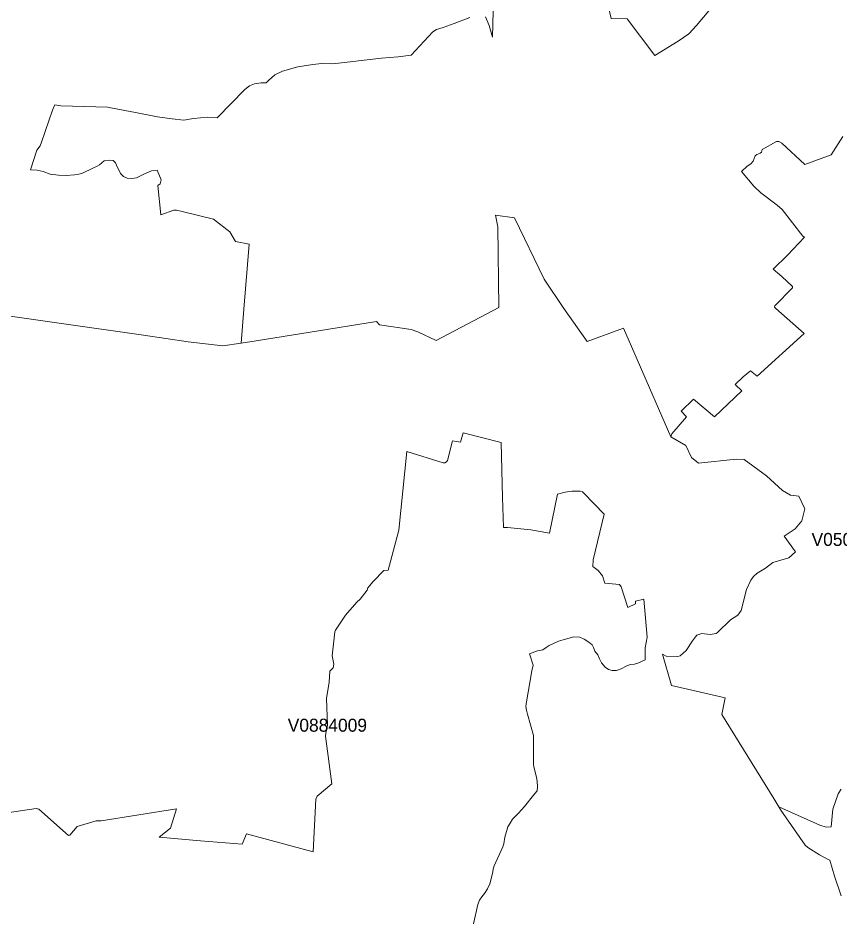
# Model space of a CAD drawing. Extents: x 369010 to 735936, y 6377141 to 6616555.
# Drawn here: x 520176 to 526500, y 6512481 to 6519418 of the extents above; entities that cross this region are included whole.
import ezdxf
from ezdxf.enums import TextEntityAlignment as Align

# ---------------------------------------------------------------- set-up
doc = ezdxf.new("R2010")
doc.units = 0
doc.header["$LTSCALE"] = 40
doc.layers.add('3', color=7, linetype='Continuous', lineweight=13)
doc.layers.add('4', color=7, linetype='Continuous')

msp = doc.modelspace()

# ---------------------------------------------------------------- linework, layer by layer
at = {"layer": '3'}
for points in [[(525544.38, 6519537.98), (525395.43, 6519360.39), (525337.83, 6519296.01), (525254.75, 6519241.56), (525075.01, 6519131.34), (524861.35, 6519413.02), (524739.87, 6519414.51), (524683.93, 6519655.49)], [(524683.93, 6519655.49), (524739.87, 6519414.51), (524861.35, 6519413.02), (525075.01, 6519131.34), (525254.75, 6519241.56), (525337.83, 6519296.01), (525395.43, 6519360.39), (525544.38, 6519537.98)], [(523650.85, 6519421.46), (523532.19, 6519375.62), (523445.63, 6519345.17), (523396.47, 6519329.78), (523368.17, 6519311.4), (523200.35, 6519133.32), (523100.22, 6519119.75), (522971.46, 6519109.49), (522597.42, 6519065.96), (522512.68, 6519067.78), (522444.82, 6519061), (522328.64, 6519043.95), (522211.63, 6519010.02), (522152.21, 6518981.22), (522103.06, 6518938.69), (522086.01, 6518919.99), (522045.46, 6518919.99), (521994.49, 6518911.55), (521955.59, 6518896.32), (521921.67, 6518869.18), (521706.84, 6518650.88), (521634.02, 6518656.01), (521525.45, 6518645.91), (521450.81, 6518632.18), (521360.94, 6518644.09), (521248.23, 6518657.5), (521080.24, 6518691.43), (520903.98, 6518725.35), (520864.92, 6518732.14), (520504.62, 6518742.24), (520458.78, 6518750.84), (520441.9, 6518709.96), (520356.99, 6518464.02), (520345.41, 6518435.89), (520319.92, 6518401.79), (520272.42, 6518250.85), (520323.39, 6518249.2), (520369.07, 6518238.94), (520423.36, 6518218.58), (520486.08, 6518210.14), (520545.5, 6518208.49), (520611.54, 6518211.8), (520642.98, 6518218.75), (520672.61, 6518225.37), (520752.38, 6518262.77), (520784.65, 6518279.16), (520802.53, 6518288.09), (520839.77, 6518320.37), (520882.3, 6518325.5), (520907.62, 6518323.84), (520924.67, 6518305.14), (520933.44, 6518286.11), (520963.56, 6518223.71), (520987.4, 6518199.88), (521016.19, 6518186.31), (521051.78, 6518183), (521087.36, 6518189.78), (521150.09, 6518220.24), (521202.72, 6518242.41), (521245.09, 6518249.2)], [(522103.06, 6518938.69), (522152.21, 6518981.22), (522211.63, 6519010.02), (522328.64, 6519043.95), (522444.82, 6519061), (522512.68, 6519067.78), (522597.42, 6519065.96), (522971.46, 6519109.49), (523100.22, 6519119.75), (523200.35, 6519133.32), (523368.17, 6519311.4), (523396.47, 6519329.78), (523445.63, 6519345.17), (523532.19, 6519375.62), (523650.85, 6519421.46)], [(523832.58, 6519470.62), (523825.46, 6519270.52), (523799.97, 6519360.39), (523771.17, 6519426.59)], [(523771.17, 6519426.59), (523799.97, 6519360.39), (523825.46, 6519270.52), (523832.58, 6519470.62)], [(519786.33, 6517172.26), (521141.15, 6516978.29), (521485.73, 6516927.48), (521751.36, 6516895.71), (521893.03, 6516917.06), (521911.9, 6517178.55), (521954.44, 6517680.2), (521849.34, 6517698.9), (521804.16, 6517773.21), (521678.71, 6517871.52), (521437.9, 6517930.77), (521395.53, 6517941.2), (521373.35, 6517941.2), (521275.04, 6517905.45), (521250.22, 6518130.37), (521268.75, 6518143.94), (521277.36, 6518172.74), (521245.09, 6518249.2), (521202.72, 6518242.41), (521150.09, 6518220.24), (521087.36, 6518189.78), (521051.78, 6518183), (521016.19, 6518186.31), (520987.4, 6518199.88), (520963.56, 6518223.71), (520933.44, 6518286.11), (520924.67, 6518305.14), (520907.62, 6518323.84), (520882.3, 6518325.5), (520839.77, 6518320.37), (520802.53, 6518288.09), (520784.65, 6518279.16), (520752.38, 6518262.77), (520672.61, 6518225.37), (520642.98, 6518218.75), (520611.54, 6518211.8), (520545.5, 6518208.49), (520486.08, 6518210.14), (520423.36, 6518218.58), (520369.07, 6518238.94), (520323.39, 6518249.2), (520272.42, 6518250.85), (520319.92, 6518401.79), (520345.41, 6518435.89), (520356.99, 6518464.02), (520441.9, 6518709.96), (520458.78, 6518750.84), (520504.62, 6518742.24), (520864.92, 6518732.14), (520903.98, 6518725.35), (521080.24, 6518691.43), (521248.23, 6518657.5), (521360.94, 6518644.09), (521450.81, 6518632.18), (521525.45, 6518645.91), (521634.02, 6518656.01), (521706.84, 6518650.88), (521921.67, 6518869.18), (521955.59, 6518896.32), (521994.49, 6518911.55), (522045.46, 6518919.99), (522086.01, 6518919.99), (522103.06, 6518938.69)], [(521245.09, 6518249.2), (521277.36, 6518172.74), (521268.75, 6518143.94), (521250.22, 6518130.37), (521275.04, 6517905.45), (521373.35, 6517941.2), (521395.53, 6517941.2), (521437.9, 6517930.77), (521678.71, 6517871.52), (521804.16, 6517773.21), (521849.34, 6517698.9), (521954.44, 6517680.2), (521911.9, 6517178.55), (521893.03, 6516917.06), (522008.72, 6516934.44), (522422.65, 6517002.79), (522933.06, 6517083.39), (522956.07, 6517058.89), (523199.85, 6517022.15), (523250.99, 6517003.45), (523391.67, 6516938.08), (523874.78, 6517191.79), (523866.01, 6517811.61), (523848.3, 6517902.47), (523995.1, 6517880.95), (524223.83, 6517409.76), (524375.59, 6517185.34), (524553.51, 6516930.46), (524833.38, 6517033.9), (524938.64, 6516790.61), (525197.65, 6516195.96), (525205.93, 6516221.11), (525317.81, 6516351.86), (525278.75, 6516394.23), (525372.09, 6516487.57), (525534.78, 6516351.86), (525745.14, 6516550.3), (525692.51, 6516599.62), (525755.24, 6516659.04), (525811.18, 6516704.72), (525861.99, 6516664), (526223.94, 6516990.87), (526005.15, 6517185.01), (525996.71, 6517195.1), (525998.36, 6517203.71), (526134.07, 6517342.73), (526134.07, 6517354.65), (526050.99, 6517431.11), (525984.79, 6517486.56), (526095.02, 6517593.47), (526225.6, 6517732.66), (526213.85, 6517741.1), (526054.47, 6517946.49), (526017.23, 6517977.94), (525891.78, 6518072.94), (525835.67, 6518125.57), (525740.84, 6518239.27), (525785.03, 6518279.32), (525813.82, 6518296.37), (525832.53, 6518318.38), (525847.75, 6518359.09), (525859.67, 6518369.36), (525884.99, 6518379.45), (525895.25, 6518387.89), (525900.38, 6518408.25), (526010.61, 6518469.49), (526029.14, 6518469.49), (526051.16, 6518455.91), (526228.74, 6518291.24), (526432.31, 6518365.88), (526520.36, 6518508.38)], [(526520.36, 6518508.38), (526432.31, 6518365.88), (526228.74, 6518291.24), (526051.16, 6518455.91), (526029.14, 6518469.49), (526010.61, 6518469.49), (525900.38, 6518408.25), (525895.25, 6518387.89), (525884.99, 6518379.45), (525859.67, 6518369.36), (525847.75, 6518359.09), (525832.53, 6518318.38), (525813.82, 6518296.37), (525785.03, 6518279.32), (525740.84, 6518239.27), (525835.67, 6518125.57), (525891.78, 6518072.94), (526017.23, 6517977.94), (526054.47, 6517946.49), (526213.85, 6517741.1), (526225.6, 6517732.66), (526095.02, 6517593.47), (525984.79, 6517486.56), (526050.99, 6517431.11), (526134.07, 6517354.65), (526134.07, 6517342.73), (525998.36, 6517203.71), (525996.71, 6517195.1), (526005.15, 6517185.01), (526223.94, 6516990.87), (525861.99, 6516664), (525811.18, 6516704.72), (525755.24, 6516659.04), (525692.51, 6516599.62), (525745.14, 6516550.3), (525534.78, 6516351.86), (525372.09, 6516487.57), (525278.75, 6516394.23), (525317.81, 6516351.86), (525205.93, 6516221.11), (525197.65, 6516195.96)], [(526508.61, 6512665.09), (526456.64, 6512817.52), (526422.05, 6512941.65), (526408.81, 6512944.8), (526343.27, 6512980.55), (526252.57, 6513038.47), (526233.05, 6513056.51), (526044.54, 6513324.63), (526028.65, 6513351.11), (525989.92, 6513415.49), (525589.9, 6514061.95), (525616.21, 6514188.56), (525204.27, 6514285.05), (525134.26, 6514524.53), (525162.4, 6514508.81), (525253.26, 6514508.31), (525269.48, 6514512.12), (525315.16, 6514554.16), (525363.82, 6514628.3), (525387.15, 6514658.59), (525399.07, 6514672), (525437.96, 6514683.08), (525499.86, 6514676.3), (525548.19, 6514683.75), (525559.94, 6514694.01), (525658.42, 6514788.35), (525714.52, 6514825.09), (525738.52, 6514862.16), (525780.56, 6515021.38), (525814.49, 6515095.52), (525835.5, 6515122.99), (525863.64, 6515148.98), (525926.04, 6515186.22), (525981.81, 6515230.24), (526105.61, 6515266.32), (526158.07, 6515313.16), (526069.86, 6515433.48), (526156.09, 6515488.26), (526205.74, 6515551.15), (526229.07, 6515642.51), (526184.22, 6515739.99), (526118.68, 6515749.26), (526057.45, 6515783.19), (525933.98, 6515895.9), (525761.86, 6516022.18), (525700.95, 6516025.65), (525412.31, 6515993.55), (525357.36, 6516037.9), (525313.17, 6516129.42), (525197.65, 6516195.96), (524938.64, 6516790.61), (524833.38, 6517033.9), (524553.51, 6516930.46), (524375.59, 6517185.34), (524223.83, 6517409.76), (523995.1, 6517880.95), (523848.3, 6517902.47), (523866.01, 6517811.61), (523874.78, 6517191.79), (523391.67, 6516938.08), (523250.99, 6517003.45), (523199.85, 6517022.15), (522956.07, 6517058.89), (522933.06, 6517083.39), (522422.65, 6517002.79), (522008.72, 6516934.44), (521893.03, 6516917.06)], [(521893.03, 6516917.06), (521751.36, 6516895.71), (521485.73, 6516927.48), (521141.15, 6516978.29), (519786.33, 6517172.26)], [(520020.69, 6513295.5), (520314.62, 6513338.53), (520335.81, 6513333.57), (520564.7, 6513130.99), (520574.13, 6513131.82), (520630.07, 6513200.5), (520777.54, 6513243.86), (520814.78, 6513242.21), (521395.53, 6513336.38), (521347.86, 6513187.26), (521262.3, 6513117.58), (521579.74, 6513089.28), (521899.99, 6513062.47), (521934.74, 6513144.06), (522445.98, 6513005.87), (522468.16, 6513409.7), (522477.43, 6513433.36), (522591.13, 6513526.71), (522542.31, 6513893.8), (522543.13, 6513916.64), (522554.22, 6513963.31), (522555.88, 6513978.7), (522549.26, 6514184.42), (522569.12, 6514310.7), (522574.25, 6514393.95), (522600.56, 6514420.26), (522604.87, 6514447.41), (522592.95, 6514513.61), (522612.48, 6514696.99), (522617.45, 6514710.56), (522695.07, 6514825.91), (522781.63, 6514925.22), (522807.94, 6514947.39), (522861.4, 6515016.91), (522867.69, 6515036.6), (522908.4, 6515083.44), (522989.83, 6515167.52), (523023.76, 6515171.65), (523105.02, 6515478.5), (523166.42, 6516083.75), (523447.61, 6515997.02), (523460.36, 6515997.02), (523473.1, 6516003.81), (523480.71, 6516013.9), (523519.28, 6516165.84), (523580.35, 6516155.74), (523600.7, 6516227.07), (523892.98, 6516152.43), (523902.75, 6515730.06), (523911.19, 6515500.51), (523942.64, 6515499.68), (524120.72, 6515482.3), (524265.04, 6515456.82), (524325.78, 6515754.72), (524385.03, 6515771.77), (524438.49, 6515780.21), (524499.56, 6515778.56), (524517.43, 6515775.08), (524530.17, 6515763.33), (524685.25, 6515601.8), (524601.34, 6515250.76), (524597.87, 6515198.96), (524639.41, 6515169.17), (524673.34, 6515126.8), (524689.89, 6515072.02), (524804.41, 6515060.1), (524817.16, 6515043.06), (524866.48, 6514885.17), (524925.89, 6514913.14), (524926.72, 6514931.84), (524989.61, 6514947.06), (525014.94, 6514655.78), (525002.03, 6514573.36), (525002.03, 6514481.5), (524943.44, 6514456.01), (524917.95, 6514447.57)], [(523979.71, 6513255.28), (524025.55, 6513301.13), (524073.38, 6513353.59), (524142.07, 6513439.32), (524169.21, 6513474.91), (524172.69, 6513506.35), (524170.04, 6513546.4), (524165.9, 6513578.68), (524145.54, 6513658.62), (524142.9, 6513678.97), (524142.07, 6513899.59), (524096.06, 6514064.6), (524086.79, 6514093.56), (524083.31, 6514121.53), (524085.13, 6514143.71), (524128.66, 6514396.43), (524138.1, 6514440.62), (524110.62, 6514528.17), (524172.52, 6514550.35), (524214.06, 6514559.62), (524239.55, 6514575.84), (524261.56, 6514591.89), (524332.89, 6514624.17), (524370.96, 6514634.43), (524451.56, 6514659.58), (524497.24, 6514655.28), (524531.17, 6514640.05), (524567.74, 6514617.88), (524592.4, 6514597.52), (524604.16, 6514577.16), (524614.42, 6514548.2), (524636.43, 6514519.4), (524648.51, 6514488.45), (524665.56, 6514457.83), (524691.87, 6514425.56), (524718.02, 6514407.69), (524746.16, 6514400.07), (524779.75, 6514398.42), (524815.34, 6514411.99), (524853.57, 6514434), (524885.84, 6514445.92), (524917.95, 6514447.57), (524943.44, 6514456.01), (525002.03, 6514481.5), (525002.03, 6514573.36), (525014.94, 6514655.78), (524989.61, 6514947.06), (524926.72, 6514931.84), (524925.89, 6514913.14), (524866.48, 6514885.17), (524817.16, 6515043.06), (524804.41, 6515060.1), (524689.89, 6515072.02), (524673.34, 6515126.8), (524639.41, 6515169.17), (524597.87, 6515198.96), (524601.34, 6515250.76), (524685.25, 6515601.8), (524530.17, 6515763.33), (524517.43, 6515775.08), (524499.56, 6515778.56), (524438.49, 6515780.21), (524385.03, 6515771.77), (524325.78, 6515754.72), (524265.04, 6515456.82), (524120.72, 6515482.3), (523942.64, 6515499.68), (523911.19, 6515500.51), (523902.75, 6515730.06), (523892.98, 6516152.43), (523600.7, 6516227.07), (523580.35, 6516155.74), (523519.28, 6516165.84), (523480.71, 6516013.9), (523473.1, 6516003.81), (523460.36, 6515997.02), (523447.61, 6515997.02), (523166.42, 6516083.75), (523105.02, 6515478.5), (523023.76, 6515171.65), (522989.83, 6515167.52), (522908.4, 6515083.44), (522867.69, 6515036.6), (522861.4, 6515016.91), (522807.94, 6514947.39), (522781.63, 6514925.22), (522695.07, 6514825.91), (522617.45, 6514710.56), (522612.48, 6514696.99), (522592.95, 6514513.61), (522604.87, 6514447.41), (522600.56, 6514420.26), (522574.25, 6514393.95), (522569.12, 6514310.7), (522549.26, 6514184.42), (522555.88, 6513978.7), (522554.22, 6513963.31), (522543.13, 6513916.64), (522542.31, 6513893.8), (522591.13, 6513526.71)], [(525197.65, 6516195.96), (525313.17, 6516129.42), (525357.36, 6516037.9), (525412.31, 6515993.55), (525700.95, 6516025.65), (525761.86, 6516022.18), (525933.98, 6515895.9), (526057.45, 6515783.19), (526118.68, 6515749.26), (526184.22, 6515739.99), (526229.07, 6515642.51), (526205.74, 6515551.15), (526156.09, 6515488.26), (526069.86, 6515433.48), (526158.07, 6515313.16), (526105.61, 6515266.32), (525981.81, 6515230.24), (525926.04, 6515186.22), (525863.64, 6515148.98), (525835.5, 6515122.99), (525814.49, 6515095.52), (525780.56, 6515021.38), (525738.52, 6514862.16), (525714.52, 6514825.09), (525658.42, 6514788.35), (525559.94, 6514694.01), (525548.19, 6514683.75), (525499.86, 6514676.3), (525437.96, 6514683.08), (525399.07, 6514672), (525387.15, 6514658.59), (525363.82, 6514628.3), (525315.16, 6514554.16), (525269.48, 6514512.12), (525253.26, 6514508.31), (525162.4, 6514508.81), (525134.26, 6514524.53), (525204.27, 6514285.05), (525616.21, 6514188.56), (525589.9, 6514061.95), (525989.92, 6513415.49), (526028.65, 6513351.11), (526343.6, 6513209.6), (526394.58, 6513194.38), (526431.82, 6513197.69), (526443.4, 6513333.07), (526485.77, 6513450.25), (526507.78, 6513487.48)], [(524917.95, 6514447.57), (524885.84, 6514445.92), (524853.57, 6514434), (524815.34, 6514411.99), (524779.75, 6514398.42), (524746.16, 6514400.07), (524718.02, 6514407.69), (524691.87, 6514425.56), (524665.56, 6514457.83), (524648.51, 6514488.45), (524636.43, 6514519.4), (524614.42, 6514548.2), (524604.16, 6514577.16), (524592.4, 6514597.52), (524567.74, 6514617.88), (524531.17, 6514640.05), (524497.24, 6514655.28), (524451.56, 6514659.58), (524370.96, 6514634.43), (524332.89, 6514624.17), (524261.56, 6514591.89), (524239.55, 6514575.84), (524214.06, 6514559.62), (524172.52, 6514550.35), (524110.62, 6514528.17), (524138.1, 6514440.62), (524128.66, 6514396.43), (524085.13, 6514143.71), (524083.31, 6514121.53), (524086.79, 6514093.56), (524096.06, 6514064.6), (524142.07, 6513899.59), (524142.9, 6513678.97), (524145.54, 6513658.62), (524165.9, 6513578.68), (524170.04, 6513546.4), (524172.69, 6513506.35), (524169.21, 6513474.91), (524142.07, 6513439.32), (524073.38, 6513353.59), (524025.55, 6513301.13), (523979.71, 6513255.28), (523961.01, 6513225.66), (523944.95, 6513197.52), (523933.04, 6513161.11), (523921.12, 6513118.58), (523913.51, 6513065.28), (523905.07, 6513043.27), (523838.04, 6512896.3), (523831.25, 6512875.12), (523827.78, 6512849.63), (523816.69, 6512796.5), (523804.77, 6512759.27), (523786.9, 6512720.21), (523765.71, 6512685.29), (523745.35, 6512658.97), (523726.82, 6512632.66), (523713.08, 6512598.73), (523680.81, 6512452.09)], [(522591.13, 6513526.71), (522477.43, 6513433.36), (522468.16, 6513409.7), (522445.98, 6513005.87), (521934.74, 6513144.06), (521899.99, 6513062.47), (521579.74, 6513089.28), (521262.3, 6513117.58), (521347.86, 6513187.26), (521395.53, 6513336.38), (520814.78, 6513242.21), (520777.54, 6513243.86), (520630.07, 6513200.5), (520574.13, 6513131.82), (520564.7, 6513130.99), (520335.81, 6513333.57), (520314.62, 6513338.53), (520020.69, 6513295.5)], [(526507.78, 6513487.48), (526485.77, 6513450.25), (526443.4, 6513333.07), (526431.82, 6513197.69), (526394.58, 6513194.38), (526343.6, 6513209.6), (526028.65, 6513351.11), (526044.54, 6513324.63), (526233.05, 6513056.51), (526252.57, 6513038.47), (526343.27, 6512980.55), (526408.81, 6512944.8), (526422.05, 6512941.65), (526456.64, 6512817.52), (526508.61, 6512665.09)], [(523680.81, 6512452.09), (523713.08, 6512598.73), (523726.82, 6512632.66), (523745.35, 6512658.97), (523765.71, 6512685.29), (523786.9, 6512720.21), (523804.77, 6512759.27), (523816.69, 6512796.5), (523827.78, 6512849.63), (523831.25, 6512875.12), (523838.04, 6512896.3), (523905.07, 6513043.27), (523913.51, 6513065.28), (523921.12, 6513118.58), (523933.04, 6513161.11), (523944.95, 6513197.52), (523961.01, 6513225.66), (523979.71, 6513255.28)]]:
    msp.add_lwpolyline(points, dxfattribs=at)

# ---------------------------------------------------------------- texts
at = {"layer": '4'}
for s, p in [('V0504024', (526586.04, 6515357.56)), ('V0884009', (522555.88, 6513928.7))]:
    msp.add_text(s, height=100, dxfattribs=at).set_placement(p, align=Align.CENTER)

doc.saveas('drawing.dxf')
